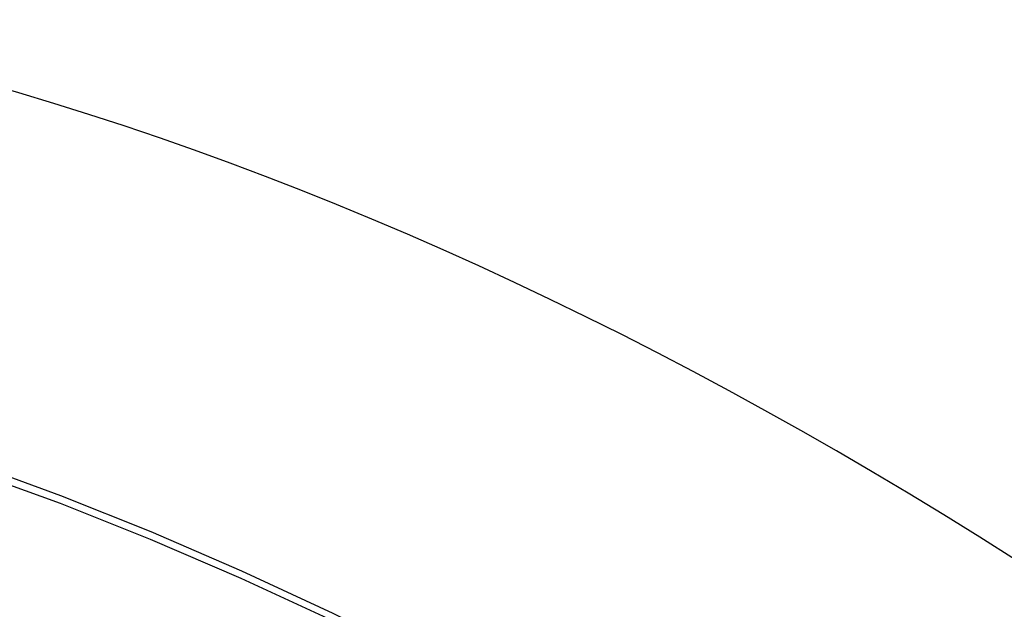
# Model space of a CAD drawing. Header units: inches. Extents: x 25 to 686, y 75 to 315.
# Tile 271 of 294: x 676.556 to 676.82, y 244.538 to 244.696. Entities that reach past the tile are written whole.
import ezdxf

# ---------------------------------------------------------------- set-up
doc = ezdxf.new("R2010")
doc.units = ezdxf.units.IN
doc.header["$MEASUREMENT"] = 0
doc.layers.add('Visible Edges(ANSI)', color=7, linetype='Continuous', lineweight=25)
doc.layers.add('Visible Tangent Edges(ANSI)', color=7, linetype='Continuous', lineweight=25)

msp = doc.modelspace()

# ---------------------------------------------------------------- linework, layer by layer
at = {"layer": 'Visible Edges(ANSI)'}
msp.add_ellipse((676.77529, 243.5196), major_axis=(-0.64961, 1.12515), ratio=0.57735, start_param=5.161526, end_param=5.834048, dxfattribs=at)
at = {"layer": 'Visible Tangent Edges(ANSI)', "flags": 128}
for points in [[(676.83657, 244.41734), (676.81207, 244.43502), (676.78751, 244.45195), (676.76294, 244.46809), (676.73837, 244.48343), (676.71382, 244.49798), (676.68927, 244.51174), (676.66473, 244.52471), (676.64023, 244.53688), (676.61579, 244.54822), (676.59144, 244.55874), (676.5672, 244.56841), (676.54308, 244.57723), (676.5191, 244.58521), (676.49527, 244.59233), (676.47161, 244.59858), (676.44815, 244.60397), (676.42489, 244.60848)], [(676.42508, 244.60586), (676.44826, 244.60145), (676.47166, 244.59616), (676.49525, 244.59001), (676.51902, 244.58299), (676.54295, 244.57511), (676.56701, 244.56638), (676.59119, 244.55679), (676.61549, 244.54635), (676.63987, 244.53508), (676.66432, 244.52297), (676.6888, 244.51006), (676.71329, 244.49634), (676.73778, 244.48181), (676.76228, 244.46649), (676.78678, 244.45036), (676.81126, 244.43345), (676.83568, 244.41576)]]:
    msp.add_lwpolyline(points, dxfattribs=at)

doc.saveas('drawing.dxf')
